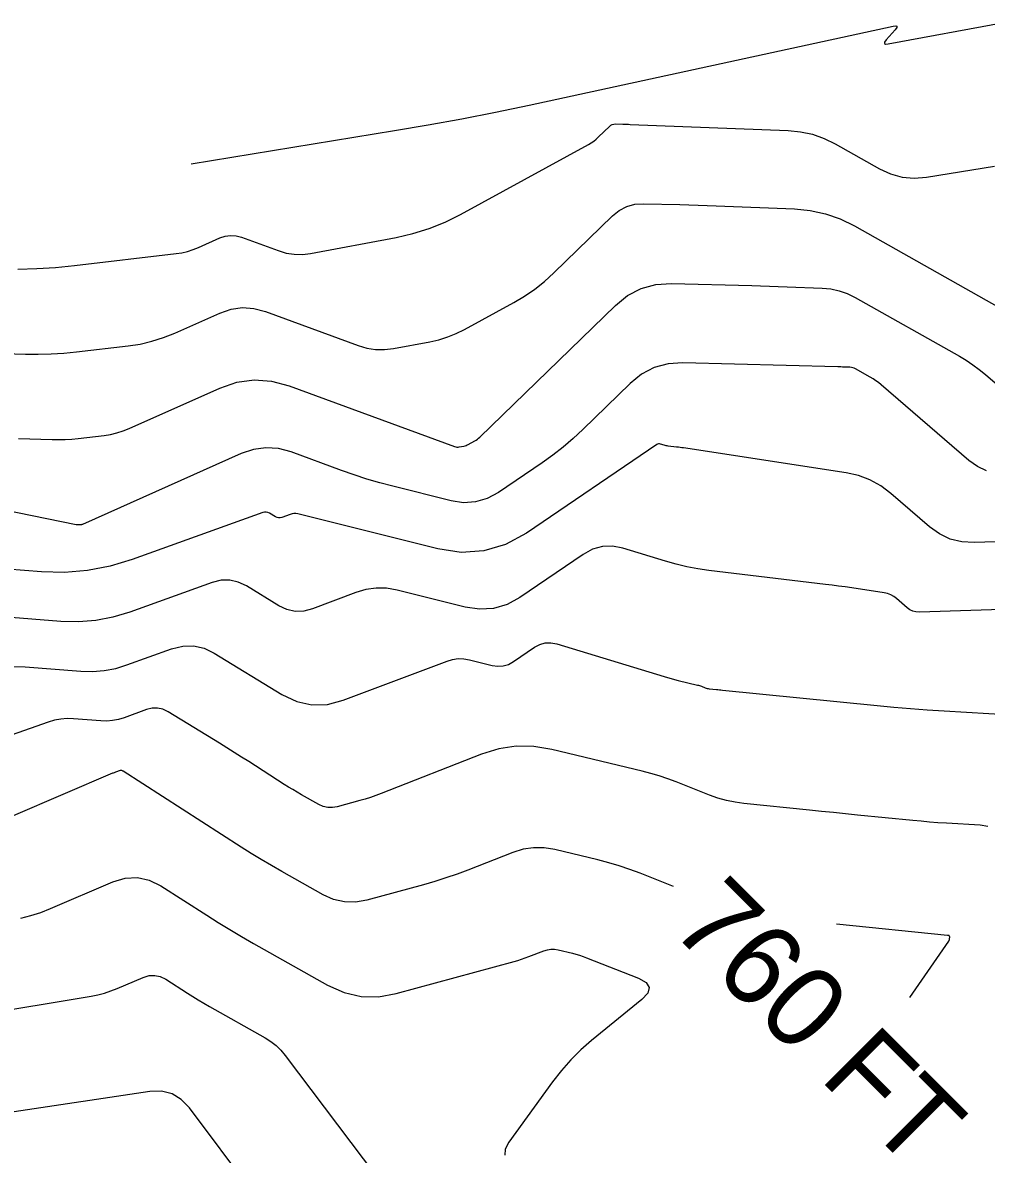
# Model space of a CAD drawing. Extents: x 1354696 to 1366163, y 660729 to 670380.
# Drawn here: x 1363001.2 to 1363072.2, y 665026 to 665109.4 of the extents above; entities that cross this region are included whole.
import ezdxf

# ---------------------------------------------------------------- set-up
doc = ezdxf.new("R2010")
doc.units = 0
doc.layers.add('R_Contour Annot', color=7, linetype='Continuous')
doc.layers.add('R_Contours', color=7, linetype='Continuous')

msp = doc.modelspace()

# ---------------------------------------------------------------- linework, layer by layer
at = {"layer": 'R_Contours'}
for points in [[(1363013.652, 665098.988), (1363028.63, 665101.425), (1363031.123, 665101.848), (1363033.611, 665102.303), (1363036.091, 665102.79), (1363038.566, 665103.311), (1363065.376, 665109.129), (1363065.57, 665109.152), (1363065.661, 665109.115), (1363065.649, 665109.018), (1363065.532, 665108.86), (1363064.858, 665108.109), (1363064.742, 665107.951), (1363064.73, 665107.85), (1363064.822, 665107.808), (1363065.018, 665107.824), (1363073.542, 665109.385)], [(1363000.878, 665091.224), (1363002.274, 665091.26), (1363003.668, 665091.347), (1363005.059, 665091.484), (1363012.544, 665092.359), (1363012.969, 665092.425), (1363013.385, 665092.522), (1363013.792, 665092.651), (1363014.19, 665092.811), (1363015.768, 665093.515), (1363016.163, 665093.65), (1363016.562, 665093.705), (1363016.963, 665093.677), (1363017.367, 665093.569), (1363020.063, 665092.577), (1363020.651, 665092.404), (1363021.246, 665092.312), (1363021.848, 665092.303), (1363022.457, 665092.377), (1363028.755, 665093.555), (1363029.992, 665093.837), (1363031.195, 665094.213), (1363032.365, 665094.684), (1363033.501, 665095.249), (1363042.932, 665100.412), (1363043.131, 665100.53), (1363043.32, 665100.66), (1363043.5, 665100.802), (1363043.671, 665100.957), (1363044.474, 665101.738), (1363044.575, 665101.82), (1363044.686, 665101.877), (1363044.806, 665101.91), (1363044.936, 665101.919), (1363045.474, 665101.905), (1363045.608, 665101.902), (1363045.743, 665101.898), (1363045.877, 665101.893), (1363046.011, 665101.888), (1363057.632, 665101.436), (1363058.548, 665101.348), (1363059.434, 665101.153), (1363060.291, 665100.854), (1363061.118, 665100.449), (1363064.364, 665098.618), (1363065.189, 665098.236), (1363066.042, 665098.005), (1363066.921, 665097.926), (1363067.828, 665097.999), (1363072.843, 665098.806)], [(1362995.861, 665085.108), (1363001.453, 665084.947), (1363002.392, 665084.937), (1363003.33, 665084.961), (1363004.266, 665085.019), (1363005.201, 665085.111), (1363009.005, 665085.556), (1363009.896, 665085.694), (1363010.768, 665085.899), (1363011.623, 665086.169), (1363012.459, 665086.505), (1363015.768, 665087.982), (1363016.598, 665088.266), (1363017.434, 665088.379), (1363018.275, 665088.323), (1363019.122, 665088.095), (1363025.953, 665085.583), (1363026.597, 665085.393), (1363027.248, 665085.293), (1363027.907, 665085.283), (1363028.573, 665085.364), (1363031.253, 665085.865), (1363031.914, 665086.016), (1363032.557, 665086.217), (1363033.182, 665086.468), (1363033.789, 665086.77), (1363037.434, 665088.765), (1363038.222, 665089.232), (1363038.973, 665089.748), (1363039.688, 665090.315), (1363040.366, 665090.931), (1363044.692, 665095.139), (1363045.195, 665095.545), (1363045.746, 665095.83), (1363046.344, 665095.994), (1363046.989, 665096.038), (1363049.665, 665095.969), (1363050.334, 665095.951), (1363051.003, 665095.93), (1363051.672, 665095.908), (1363052.341, 665095.883), (1363058.103, 665095.659), (1363059.267, 665095.546), (1363060.394, 665095.299), (1363061.482, 665094.918), (1363062.533, 665094.404), (1363074.721, 665087.53)], [(1363000.937, 665078.727), (1363003.426, 665078.655), (1363003.906, 665078.65), (1363004.385, 665078.662), (1363004.864, 665078.692), (1363005.342, 665078.739), (1363007.252, 665078.962), (1363007.725, 665079.036), (1363008.188, 665079.144), (1363008.641, 665079.288), (1363009.085, 665079.466), (1363015.768, 665082.449), (1363017.032, 665082.881), (1363018.305, 665083.054), (1363019.587, 665082.968), (1363020.878, 665082.621), (1363033.068, 665078.139), (1363033.151, 665078.114), (1363033.235, 665078.101), (1363033.32, 665078.1), (1363033.406, 665078.111), (1363033.751, 665078.175), (1363033.836, 665078.195), (1363033.919, 665078.22), (1363034, 665078.253), (1363034.078, 665078.292), (1363034.548, 665078.549), (1363034.649, 665078.609), (1363034.746, 665078.675), (1363034.838, 665078.748), (1363034.925, 665078.828), (1363044.91, 665088.539), (1363045.816, 665089.27), (1363046.807, 665089.783), (1363047.882, 665090.078), (1363049.043, 665090.156), (1363054.969, 665090.004), (1363055.617, 665089.986), (1363056.264, 665089.967), (1363056.912, 665089.945), (1363057.56, 665089.92), (1363060.15, 665089.82), (1363060.787, 665089.758), (1363061.403, 665089.623), (1363061.999, 665089.415), (1363062.574, 665089.133), (1363070.268, 665084.794), (1363070.769, 665084.495), (1363071.254, 665084.172), (1363071.723, 665083.825), (1363072.174, 665083.454), (1363074.308, 665081.613)], [(1363072.249, 665076.349), (1363071.582, 665076.661), (1363070.962, 665077.109), (1363064.49, 665082.694), (1363064.302, 665082.849), (1363064.107, 665082.993), (1363063.905, 665083.128), (1363063.696, 665083.253), (1363062.615, 665083.862), (1363062.516, 665083.911), (1363062.413, 665083.947), (1363062.307, 665083.97), (1363062.197, 665083.981), (1363061.749, 665083.998), (1363061.637, 665084.002), (1363061.525, 665084.006), (1363061.413, 665084.01), (1363061.301, 665084.013), (1363049.888, 665084.306), (1363048.795, 665084.232), (1363047.782, 665083.954), (1363046.849, 665083.471), (1363045.996, 665082.783), (1363042.512, 665079.395), (1363041.802, 665078.733), (1363041.065, 665078.105), (1363040.302, 665077.509), (1363039.511, 665076.946), (1363036.296, 665074.76), (1363035.474, 665074.311), (1363034.618, 665074.058), (1363033.728, 665074), (1363032.802, 665074.138), (1363028.512, 665075.212), (1363027.555, 665075.465), (1363026.606, 665075.743), (1363025.665, 665076.047), (1363024.731, 665076.376), (1363021.013, 665077.743), (1363020.087, 665077.992), (1363019.166, 665078.054), (1363018.253, 665077.93), (1363017.345, 665077.62), (1363005.649, 665072.399), (1363005.629, 665072.391), (1363005.609, 665072.385), (1363005.589, 665072.38), (1363005.568, 665072.377), (1363005.483, 665072.367), (1363005.462, 665072.365), (1363005.441, 665072.363), (1363005.42, 665072.363), (1363005.399, 665072.363), (1363005.289, 665072.366), (1363005.263, 665072.367), (1363005.238, 665072.37), (1363005.213, 665072.373), (1363005.188, 665072.378), (1362991.244, 665075.213)], [(1363076.832, 665071.229), (1363071.355, 665071.059), (1363070.443, 665071.111), (1363069.588, 665071.323), (1363068.79, 665071.696), (1363068.049, 665072.231), (1363065.2, 665074.69), (1363064.46, 665075.246), (1363063.666, 665075.684), (1363062.818, 665076.003), (1363061.915, 665076.204), (1363049.933, 665078.034), (1363049.806, 665078.053), (1363049.679, 665078.071), (1363049.552, 665078.087), (1363049.424, 665078.103), (1363048.808, 665078.177), (1363048.734, 665078.188), (1363048.661, 665078.202), (1363048.588, 665078.218), (1363048.516, 665078.239), (1363048.231, 665078.326), (1363048.16, 665078.339), (1363048.093, 665078.337), (1363048.027, 665078.319), (1363047.964, 665078.285), (1363038.364, 665071.757), (1363036.826, 665070.916), (1363035.223, 665070.442), (1363033.556, 665070.335), (1363031.823, 665070.593), (1363021.524, 665073.17), (1363021.378, 665073.196), (1363021.233, 665073.199), (1363021.089, 665073.179), (1363020.947, 665073.137), (1363020.346, 665072.909), (1363020.223, 665072.877), (1363020.103, 665072.873), (1363019.987, 665072.899), (1363019.872, 665072.953), (1363019.421, 665073.229), (1363019.306, 665073.284), (1363019.189, 665073.311), (1363019.069, 665073.308), (1363018.946, 665073.278), (1363009.317, 665069.812), (1363007.68, 665069.317), (1363006.019, 665069.001), (1363004.333, 665068.866), (1363002.624, 665068.91), (1362992.593, 665069.692)], [(1363079.418, 665066.314), (1363067.31, 665065.938), (1363067.06, 665065.953), (1363066.825, 665066.011), (1363066.606, 665066.113), (1363066.403, 665066.26), (1363065.621, 665066.935), (1363065.418, 665067.087), (1363065.2, 665067.208), (1363064.967, 665067.295), (1363064.72, 665067.35), (1363062.329, 665067.715), (1363061.845, 665067.787), (1363061.361, 665067.855), (1363060.876, 665067.92), (1363060.39, 665067.98), (1363051.798, 665069.011), (1363050.989, 665069.126), (1363050.186, 665069.277), (1363049.392, 665069.462), (1363048.604, 665069.683), (1363045.47, 665070.637), (1363044.7, 665070.788), (1363043.956, 665070.764), (1363043.239, 665070.566), (1363042.548, 665070.193), (1363037.883, 665067.02), (1363036.931, 665066.5), (1363035.939, 665066.207), (1363034.906, 665066.14), (1363033.834, 665066.3), (1363028.826, 665067.553), (1363028.054, 665067.688), (1363027.29, 665067.703), (1363026.532, 665067.599), (1363025.782, 665067.375), (1363022.606, 665066.173), (1363021.959, 665066.002), (1363021.328, 665065.984), (1363020.71, 665066.119), (1363020.107, 665066.407), (1363017.723, 665067.865), (1363017.119, 665068.154), (1363016.5, 665068.293), (1363015.866, 665068.282), (1363015.216, 665068.121), (1363009.137, 665065.932), (1363007.895, 665065.557), (1363006.635, 665065.318), (1363005.357, 665065.215), (1363004.061, 665065.249), (1362996.092, 665065.87)], [(1363000.534, 665061.928), (1363001.425, 665061.905), (1363005.532, 665061.584), (1363006.398, 665061.562), (1363007.253, 665061.631), (1363008.095, 665061.791), (1363008.925, 665062.041), (1363012.219, 665063.227), (1363013.034, 665063.43), (1363013.828, 665063.444), (1363014.604, 665063.27), (1363015.361, 665062.907), (1363020.341, 665059.861), (1363021.434, 665059.339), (1363022.552, 665059.095), (1363023.696, 665059.127), (1363024.866, 665059.437), (1363032.511, 665062.331), (1363032.918, 665062.453), (1363033.329, 665062.509), (1363033.744, 665062.501), (1363034.163, 665062.428), (1363035.844, 665062.007), (1363036.257, 665061.946), (1363036.654, 665061.971), (1363037.036, 665062.084), (1363037.402, 665062.284), (1363038.959, 665063.343), (1363039.346, 665063.552), (1363039.747, 665063.663), (1363040.164, 665063.676), (1363040.595, 665063.592), (1363048.503, 665061.185), (1363048.761, 665061.109), (1363049.019, 665061.036), (1363049.279, 665060.968), (1363049.539, 665060.903), (1363050.959, 665060.56), (1363051.032, 665060.541), (1363051.105, 665060.519), (1363051.176, 665060.495), (1363051.247, 665060.469), (1363051.529, 665060.358), (1363051.6, 665060.332), (1363051.672, 665060.312), (1363051.746, 665060.297), (1363051.82, 665060.287), (1363052.351, 665060.232), (1363052.465, 665060.22), (1363052.578, 665060.209), (1363052.692, 665060.197), (1363052.806, 665060.186), (1363064.191, 665059.051), (1363065.424, 665058.935), (1363066.657, 665058.83), (1363067.891, 665058.739), (1363069.126, 665058.66), (1363074.069, 665058.367)], [(1363072.364, 665050.128), (1363071.785, 665050.229), (1363069.302, 665050.375), (1363068.682, 665050.415), (1363068.062, 665050.461), (1363067.442, 665050.514), (1363066.823, 665050.572), (1363062.758, 665050.977), (1363061.874, 665051.066), (1363060.99, 665051.155), (1363060.107, 665051.245), (1363059.223, 665051.335), (1363054.384, 665051.833), (1363053.734, 665051.922), (1363053.093, 665052.055), (1363052.464, 665052.231), (1363051.845, 665052.451), (1363049.39, 665053.419), (1363048.773, 665053.65), (1363048.149, 665053.859), (1363047.518, 665054.047), (1363046.881, 665054.213), (1363040.228, 665055.819), (1363038.913, 665056.037), (1363037.611, 665056.05), (1363036.324, 665055.859), (1363035.05, 665055.464), (1363027.65, 665052.56), (1363027.264, 665052.415), (1363026.876, 665052.28), (1363026.483, 665052.156), (1363026.088, 665052.043), (1363024.414, 665051.587), (1363024.062, 665051.525), (1363023.72, 665051.532), (1363023.385, 665051.609), (1363023.06, 665051.755), (1363021.775, 665052.479), (1363021.455, 665052.662), (1363021.138, 665052.85), (1363020.824, 665053.042), (1363020.512, 665053.239), (1363017.91, 665054.912), (1363017.372, 665055.255), (1363016.832, 665055.596), (1363016.29, 665055.934), (1363015.747, 665056.268), (1363011.955, 665058.587), (1363011.574, 665058.769), (1363011.183, 665058.857), (1363010.783, 665058.85), (1363010.373, 665058.748), (1363008.713, 665058.151), (1363008.294, 665058.024), (1363007.87, 665057.944), (1363007.44, 665057.909), (1363007.003, 665057.92), (1363004.993, 665058.077), (1363004.515, 665058.09), (1363004.043, 665058.053), (1363003.578, 665057.967), (1363003.119, 665057.831), (1362994.647, 665054.849)], [(1363049.196, 665045.714), (1363046.739, 665046.682), (1363045.975, 665046.968), (1363045.202, 665047.228), (1363044.421, 665047.46), (1363043.632, 665047.665), (1363040.457, 665048.432), (1363039.667, 665048.562), (1363038.886, 665048.57), (1363038.113, 665048.456), (1363037.349, 665048.219), (1363034.052, 665046.925), (1363033.246, 665046.621), (1363032.432, 665046.339), (1363031.611, 665046.079), (1363030.782, 665045.842), (1363026.592, 665044.701), (1363025.759, 665044.554), (1363024.946, 665044.571), (1363024.154, 665044.753), (1363023.382, 665045.1), (1363020.336, 665046.815), (1363019.578, 665047.249), (1363018.826, 665047.694), (1363018.081, 665048.151), (1363017.342, 665048.618), (1363008.647, 665054.207), (1363008.625, 665054.22), (1363008.604, 665054.234), (1363008.55, 665054.266), (1363008.544, 665054.269), (1363008.538, 665054.271), (1363008.532, 665054.27), (1363008.526, 665054.269), (1363008.5, 665054.26), (1363008.494, 665054.258), (1363008.487, 665054.256), (1363008.481, 665054.256), (1363008.474, 665054.256), (1363008.443, 665054.259), (1363008.436, 665054.259), (1363008.429, 665054.258), (1363008.421, 665054.257), (1363008.414, 665054.255), (1363008.089, 665054.14), (1363008.033, 665054.12), (1363007.977, 665054.099), (1363007.921, 665054.076), (1363007.866, 665054.053), (1362996.868, 665049.337)], [(1363001.096, 665043.371), (1363001.843, 665043.565), (1363002.576, 665043.805), (1363003.296, 665044.089), (1363007.888, 665046.057), (1363008.801, 665046.336), (1363009.695, 665046.38), (1363010.569, 665046.189), (1363011.423, 665045.763), (1363014.803, 665043.591), (1363015.652, 665043.054), (1363016.508, 665042.53), (1363017.372, 665042.018), (1363018.243, 665041.519), (1363023.705, 665038.444), (1363024.923, 665037.897), (1363026.173, 665037.61), (1363027.456, 665037.583), (1363028.771, 665037.815), (1363037.454, 665040.179), (1363037.731, 665040.259), (1363038.005, 665040.345), (1363038.277, 665040.44), (1363038.546, 665040.541), (1363039.647, 665040.973), (1363039.903, 665041.052), (1363040.161, 665041.091), (1363040.422, 665041.088), (1363040.685, 665041.044), (1363041.746, 665040.788), (1363042.01, 665040.72), (1363042.27, 665040.642), (1363042.528, 665040.556), (1363042.784, 665040.46), (1363046.618, 665038.948), (1363047.176, 665038.637), (1363047.402, 665038.274), (1363047.298, 665037.859), (1363046.862, 665037.392), (1363043.161, 665034.36), (1363042.369, 665033.667), (1363041.625, 665032.928), (1363040.931, 665032.142), (1363040.286, 665031.31), (1363037.057, 665026.857), (1363036.786, 665026.342), (1363036.774, 665025.903)], [(1363066.614, 665037.536), (1363069.485, 665041.689), (1363069.503, 665041.719), (1363069.516, 665041.75), (1363069.525, 665041.782), (1363069.53, 665041.817), (1363069.545, 665042.008), (1363069.545, 665042.017), (1363069.543, 665042.026), (1363069.541, 665042.034), (1363069.537, 665042.042), (1363069.518, 665042.079), (1363069.514, 665042.084), (1363069.511, 665042.087), (1363069.506, 665042.089), (1363069.501, 665042.09), (1363069.472, 665042.092), (1363069.456, 665042.093), (1363069.394, 665042.099), (1363069.386, 665042.1), (1363061.21, 665042.94)], [(1362997.829, 665036.214), (1363006.292, 665037.629), (1363006.785, 665037.726), (1363007.269, 665037.852), (1363007.745, 665038.008), (1363008.212, 665038.192), (1363010.121, 665039.01), (1363010.551, 665039.141), (1363010.972, 665039.162), (1363011.383, 665039.072), (1363011.786, 665038.871), (1363013.377, 665037.849), (1363013.777, 665037.596), (1363014.18, 665037.349), (1363014.587, 665037.108), (1363014.997, 665036.873), (1363019.116, 665034.554), (1363019.535, 665034.289), (1363019.92, 665033.986), (1363020.271, 665033.644), (1363020.588, 665033.264), (1363027.308, 665024.324)], [(1363018.132, 665023.265), (1363013.527, 665029.391), (1363012.931, 665030.016), (1363012.246, 665030.424), (1363011.472, 665030.615), (1363010.608, 665030.589), (1363000.609, 665029.11)]]:
    msp.add_lwpolyline(points, dxfattribs=at)

# ---------------------------------------------------------------- texts
at = {"layer": 'R_Contour Annot'}
msp.add_text('760 FT', height=6, rotation=314.99697, dxfattribs=at).set_placement((1363048.839, 665042.584))

doc.saveas('drawing.dxf')
